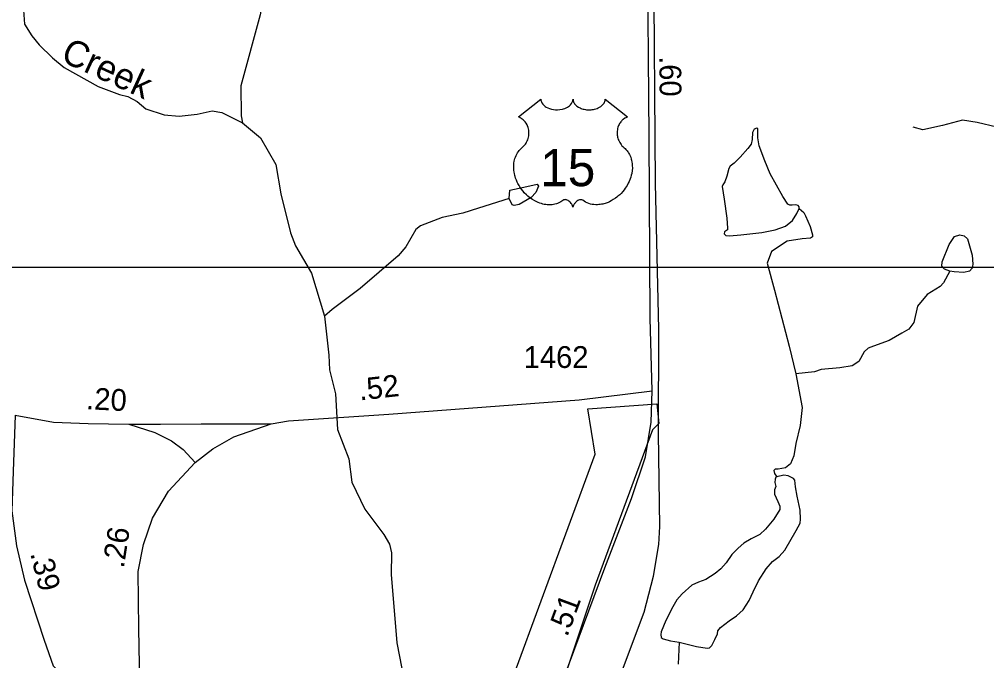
# Model space of a CAD drawing. Extents: x 2056842 to 2160602, y 826753 to 1016856.
# Drawn here: x 2117142 to 2122685, y 943040 to 946717 of the extents above; entities that cross this region are included whole.
import ezdxf

# ---------------------------------------------------------------- set-up
doc = ezdxf.new("R2010")
doc.units = 0
for name, color, linetype in [('Exist Boundary Political City Limit New', 7, 'Continuous'), ('Exist Hydrographic Creek Single Shore', 7, 'Continuous'), ('Exist Hydrographic Creek Single Shore Label', 7, 'Continuous'), ('Exist Hydrographic Misc Water Feature', 7, 'Continuous'), ('Exist Hydrographic Pond Under 1500 Sq Ft', 7, 'Continuous'), ('Exist Railroad Mainline', 7, 'Continuous'), ('Exist Road Non-System Type 51', 7, 'Continuous'), ('Exist Road Primary US Attributed', 7, 'Continuous'), ('Exist Road Primary US Mileage Hundredths English Label', 7, 'Continuous'), ('Exist Road Primary US Shield CELL', 7, 'Continuous'), ('Exist Road Primary US Shield Number Label', 7, 'Continuous'), ('Exist Road Secondary Mileage Hundredths English Label', 7, 'Continuous'), ('Exist Road Secondary Type 51 Attributed', 7, 'Continuous'), ('Exist Road Secondary Type 51 Number Label', 7, 'Continuous'), ('Map Preparation Boundary City Limit Buffer Line', 7, 'Continuous'), ('Map Preparation Inset Cut Line', 7, 'Continuous')]:
    doc.layers.add(name, color=color, linetype=linetype)

msp = doc.modelspace()

# ---------------------------------------------------------------- linework, layer by layer
at = {"layer": 'Exist Boundary Political City Limit New'}
msp.add_lwpolyline([(2118489.2, 938905.2), (2118379.5, 941088.4), (2119668.2, 942122.5), (2120441.2, 944223.9), (2120400.5, 944484.4), (2120796, 944512.4), (2120806.2, 944400.1), (2120770.5, 944364.3), (2120441.2, 943473.2), (2120058.5, 942319.1), (2119859.5, 941675.6), (2119816.2, 941320.7), (2119862, 940850.9), (2119994.8, 940376), (2120025.5, 940197.2), (2120137.8, 939661), (2120193.8, 939441.4)], dxfattribs=at)
at = {"layer": 'Exist Hydrographic Creek Single Shore'}
for points in [[(2118597.7, 947021), (2118563.8, 946970.8), (2118521, 946742.7), (2118410.6, 946335.4), (2118413.5, 946164.5), (2118420.7, 946122.9)], [(2117166.2, 946770.6), (2117171.3, 946688.7), (2117213.6, 946622.9), (2117255.9, 946571.1), (2117332, 946495.7), (2117398.5, 946441.8), (2117592.8, 946332.8), (2117715.2, 946285.3), (2117763.2, 946275.5), (2117817.1, 946245.8), (2117867.4, 946204.1), (2117972.2, 946168.9), (2118058.4, 946161.3), (2118161, 946174), (2118247.1, 946191.7), (2118302.8, 946182.8), (2118420.7, 946122.9)], [(2118420.7, 946122.9), (2118523.3, 946038), (2118612, 945884.7), (2118639.5, 945717.5), (2118696.5, 945493.5), (2118724.8, 945417.8), (2118815.4, 945262.3), (2118890.3, 945014.7)], [(2118890.3, 945014.7), (2118915.5, 944792.7), (2118919.7, 944708.6), (2118954.2, 944570.7), (2118964.3, 944366.6), (2119030.1, 944197), (2119046.7, 944063.2), (2119121.3, 943909.7), (2119229.8, 943764), (2119262.1, 943708.2), (2119274.2, 943658.5), (2119272.9, 943534.4), (2119304.5, 943142.7), (2119333.2, 942994.8)]]:
    msp.add_lwpolyline(points, dxfattribs=at)
at = {"layer": 'Exist Hydrographic Misc Water Feature'}
for points in [[(2121610.8, 945631.7), (2121610.9, 945641.4), (2121604.6, 945649), (2121590.6, 945652.8), (2121570.4, 945651.5), (2121556.4, 945651.5), (2121546.3, 945656.6), (2121517.2, 945700.9), (2121443.7, 945831.4), (2121414.6, 945906.2), (2121381.6, 945991.1), (2121374.1, 946038), (2121374.1, 946090), (2121367.7, 946092.5), (2121353.8, 946087.4), (2121343.7, 946068.4), (2121341.1, 946027.9), (2121334.8, 946001.3), (2121317.1, 945977.2), (2121272.7, 945927.8), (2121238.5, 945892.3), (2121214.5, 945874.5), (2121206.9, 945861.9), (2121195.5, 945818.8), (2121185.3, 945785.8), (2121172.7, 945768.1), (2121170.1, 945757.9), (2121180.3, 945685.7), (2121195.5, 945578), (2121200.5, 945519.7), (2121199.3, 945509.6), (2121182.8, 945498.2), (2121180.3, 945486.7), (2121190.4, 945477.9), (2121211.9, 945475.3), (2121276.5, 945481.7), (2121396.8, 945495.6), (2121472.8, 945510.8), (2121532.4, 945531.1), (2121572.9, 945564.1), (2121598.2, 945603.3), (2121610.8, 945631.7)], [(2119949.6, 945689.2), (2119773.9, 945634.5), (2119683.9, 945606.1), (2119564.1, 945581.6), (2119440.3, 945533), (2119414.4, 945512.9), (2119356.8, 945412.7), (2119313.1, 945360.5), (2119095.8, 945173.5), (2118934.4, 945052.9), (2118890.5, 945014.7)], [(2121610.8, 945631.7), (2121637.4, 945608.9), (2121646.2, 945591.2), (2121674.1, 945529.1), (2121688, 945482.2), (2121686.7, 945469.5), (2121676.6, 945463.2), (2121627.2, 945459.4), (2121541.1, 945445.4), (2121452.4, 945385.9), (2121427.1, 945318.7), (2121468.9, 945164.5), (2121553.8, 944842.6), (2121591.8, 944685.5)], [(2122475.1, 945273.9), (2122443.5, 945284), (2122428.3, 945301.7), (2122430.8, 945327.1), (2122470.1, 945427.2), (2122500.5, 945471.5), (2122532.1, 945481.7), (2122556.2, 945476.6), (2122575.2, 945458.9), (2122603.1, 945365.1), (2122606.9, 945313.1), (2122601.8, 945290.3), (2122586.6, 945272.6), (2122553.7, 945266.2), (2122499.2, 945268.8), (2122475.1, 945273.9)], [(2122475.1, 945273.9), (2122437.3, 945206.1), (2122419.3, 945186.1), (2122343.6, 945139.8), (2122289.9, 945073.6), (2122268.7, 944979.5), (2122239.6, 944940.2), (2122199.1, 944917.4), (2122126.9, 944875.6), (2122037.1, 944842.5), (2122005.3, 944832.5), (2121982.5, 944810.9), (2121953.3, 944755.2), (2121915.4, 944731.1), (2121843.2, 944719.7), (2121736.8, 944709.5), (2121698.8, 944696.9), (2121591.8, 944685.5)], [(2121591.8, 944685.5), (2121627.2, 944491.2), (2121615.8, 944388.5), (2121591.8, 944285.9), (2121580.4, 944214.9), (2121561.4, 944168), (2121532.2, 944146.5), (2121490.4, 944137.6), (2121472.7, 944137.6), (2121466.4, 944130), (2121468.9, 944113.6), (2121482.8, 944094)], [(2121482.8, 944094), (2121476.5, 944091.5), (2121472.7, 944081.4), (2121471.4, 944062.4), (2121476.5, 944038.3), (2121470.2, 944019.3), (2121470.2, 943995.2), (2121487.9, 943952.1), (2121500.6, 943925.5), (2121499.3, 943906.5), (2121465.1, 943850.7), (2121417, 943793.7), (2121385.3, 943763.3), (2121335.9, 943739.2), (2121292.9, 943714.4), (2121261.2, 943685.2), (2121224.5, 943648.5), (2121192.8, 943601.6), (2121162.4, 943566.1), (2121129.5, 943540.8), (2121075, 943506.5), (2121033.2, 943491.3), (2120995.2, 943472.3), (2120939.5, 943422.9), (2120909.1, 943389.9), (2120887.6, 943349.4), (2120847.1, 943270.8), (2120820.5, 943205.7), (2120817.9, 943190.5), (2120820.5, 943174), (2120830.6, 943165.1), (2120873.7, 943153.7), (2120923, 943145.7)], [(2120923, 943145.7), (2121021.8, 943122.2), (2121083.9, 943112), (2121097.8, 943113.3), (2121110.5, 943127.2), (2121128.2, 943162.7), (2121143.4, 943194.4), (2121144.7, 943210.9), (2121159.9, 943231.2), (2121210.5, 943269.2), (2121252.3, 943298.3), (2121290.3, 943332.5), (2121324.5, 943384.5), (2121347.3, 943435.2), (2121377.7, 943498.6), (2121420.8, 943567), (2121458.8, 943608.8), (2121495.5, 943637.9), (2121528.4, 943674.7), (2121594.3, 943787), (2121615.8, 943828.8), (2121618.4, 943851.6), (2121617.1, 943902.3), (2121599.4, 943983.4), (2121590.5, 944036.6), (2121585.4, 944075), (2121577.8, 944083.9), (2121547.4, 944100.4), (2121522.1, 944104.2), (2121482.8, 944094)], [(2120923, 943145.7), (2120918, 943020.3)]]:
    msp.add_lwpolyline(points, dxfattribs=at)
at = {"layer": 'Exist Hydrographic Pond Under 1500 Sq Ft'}
for points in [[(2119949.4, 945689.2), (2119953.3, 945737.1), (2120050.9, 945759.6)], [(2120050.9, 945759.6), (2120108.9, 945771.9), (2120117.2, 945759.9), (2120101.4, 945723.8), (2120075.2, 945695.5)], [(2120075.2, 945695.5), (2120005.4, 945655.3), (2119977.4, 945649.3), (2119965.7, 945653.1), (2119949.4, 945689.2)]]:
    msp.add_lwpolyline(points, dxfattribs=at)
at = {"layer": 'Exist Railroad Mainline'}
msp.add_lwpolyline([(2120138, 939689.2), (2120034.2, 940112.6), (2119958.6, 940476.2), (2119974.7, 940914.3), (2120066.5, 941848.4), (2120129.5, 942086.8), (2120196.8, 942227), (2120421.1, 942633.9), (2120603.4, 943002.8), (2120722, 943319.1), (2120775.1, 943525.4), (2120806.4, 943705.6), (2120812, 943809.5), (2120803.7, 944343.5), (2120806.9, 944941.3), (2120787.3, 945775.2), (2120777.7, 947084.8), (2120738.2, 949224.4), (2120710.5, 949624.2), (2120615.2, 950379.9), (2120540.9, 950895.4), (2120398.1, 952000.7)], dxfattribs=at)
at = {"layer": 'Exist Road Non-System Type 51'}
for points in [[(2122811.4, 946080.6), (2122742.7, 946099.8), (2122630.7, 946125.5), (2122546, 946138.3), (2122432.4, 946109.4), (2122318.9, 946083.8), (2122264.5, 946099.8)], [(2117768.6, 944395.6), (2117950.2, 944396.3), (2118183.7, 944397.9), (2118405.9, 944397.9), (2118585.7, 944397.2)]]:
    msp.add_lwpolyline(points, dxfattribs=at)
at = {"layer": 'Exist Road Primary US Attributed'}
for points in [[(2120768.4, 944587.7), (2120757.1, 945004.2), (2120750.8, 946045.8), (2120741.2, 947186.5), (2120737.9, 947754)], [(2119917, 942059.5), (2120007, 942285.2), (2120257.8, 942930.5), (2120497.3, 943572.3), (2120649.2, 943969.2), (2120729.2, 944208.4), (2120762.7, 944408.4), (2120768.4, 944587.7)]]:
    msp.add_lwpolyline(points, dxfattribs=at)
at = {"layer": 'Exist Road Primary US Shield CELL'}
msp.add_lwpolyline([(2120130.8, 946259.9), (2120131.1, 946254.6), (2120132.4, 946248.3), (2120133.4, 946245), (2120136.3, 946238.8), (2120141.2, 946231.4), (2120148, 946224.2), (2120155.7, 946217.9), (2120160.8, 946214.5), (2120169.6, 946209.8), (2120179.6, 946205.6), (2120190.6, 946202.4), (2120202, 946200.2), (2120214.3, 946198.8), (2120226.6, 946198.6), (2120239.8, 946199.5), (2120254.4, 946202.4), (2120261.1, 946204.1), (2120268.6, 946206.7), (2120275.6, 946209.6), (2120283.3, 946213.7), (2120289.4, 946217.6), (2120294.3, 946221.1), (2120301.1, 946227.7), (2120306.5, 946234.4), (2120308.8, 946238.2), (2120310.8, 946241.9), (2120313.5, 946249.6), (2120314.2, 946253), (2120314.8, 946260.2), (2120315.2, 946254.2), (2120315.8, 946250.5), (2120316.8, 946246.8), (2120318.3, 946242.9), (2120321.1, 946237.5), (2120324.1, 946232.9), (2120329.9, 946226.1), (2120333.4, 946222.8), (2120336.7, 946220.1), (2120345.4, 946214.1), (2120355.6, 946209), (2120360.6, 946206.8), (2120365.8, 946204.9), (2120372.3, 946203), (2120379.1, 946201.4), (2120385.8, 946200.2), (2120392.6, 946199.2), (2120399.6, 946198.7), (2120405.3, 946198.6), (2120412.3, 946198.6), (2120418.7, 946199), (2120425.4, 946199.8), (2120432.6, 946201), (2120438.5, 946202.3), (2120446.2, 946204.3), (2120453.2, 946206.8), (2120459.4, 946209.5), (2120467.4, 946213.7), (2120473.8, 946217.7), (2120478.5, 946221.5), (2120484.1, 946226.7), (2120489.5, 946232.8), (2120492.6, 946237.3), (2120494.8, 946242), (2120496.8, 946246.8), (2120498.1, 946252), (2120498.7, 946256.5), (2120498.8, 946260.3), (2120627.4, 946157.9), (2120624.4, 946156.7), (2120617.4, 946153.3), (2120611.8, 946150), (2120603, 946143.8), (2120599.2, 946140.4), (2120595.4, 946136.8), (2120591.9, 946133), (2120588.8, 946129.4), (2120585.1, 946124.2), (2120581.8, 946119.1), (2120578.5, 946113.4), (2120576.1, 946108.4), (2120572.2, 946098.1), (2120570.3, 946091.6), (2120569, 946086), (2120567.5, 946074.6), (2120567.1, 946069.1), (2120567.1, 946063.7), (2120567.5, 946058), (2120568, 946052.5), (2120569, 946046.8), (2120569.9, 946041.8), (2120571.5, 946035.6), (2120573.8, 946028.5), (2120576.6, 946021.6), (2120582.5, 946010.4), (2120590, 945999), (2120595.4, 945992.6), (2120600.7, 945987.2), (2120608.7, 945980.5), (2120612.9, 945976.7), (2120617.9, 945971.7), (2120625.9, 945962.4), (2120629.2, 945958), (2120632.5, 945953), (2120635.5, 945948), (2120638.6, 945942.5), (2120641, 945937.7), (2120645.5, 945926.7), (2120648.8, 945916), (2120650.3, 945910.3), (2120652.7, 945897.7), (2120653.7, 945891.5), (2120654.6, 945879.2), (2120654.7, 945864.3), (2120653.5, 945850.2), (2120650.9, 945833.7), (2120648.7, 945823.8), (2120645.3, 945812.3), (2120642, 945802.4), (2120636.1, 945787.7), (2120630.9, 945777.1), (2120624.2, 945764.6), (2120619.6, 945757.1), (2120614.2, 945749), (2120607.4, 945739.8), (2120599.5, 945729.9), (2120590, 945719.5), (2120582.3, 945711.8), (2120572.3, 945702.8), (2120566.2, 945697.8), (2120557.6, 945691.3), (2120545.7, 945683.4), (2120534, 945676.6), (2120524.1, 945671.5), (2120515.3, 945667.7), (2120503.9, 945663.4), (2120484.9, 945658.1), (2120478, 945656.7), (2120469.8, 945655.5), (2120462.1, 945654.7), (2120454.7, 945654.3), (2120444.7, 945654.3), (2120434.7, 945655), (2120425.3, 945656.4), (2120415.5, 945658.4), (2120405.2, 945661.5), (2120395.9, 945665.1), (2120386.5, 945669.8), (2120370.6, 945679.8), (2120366, 945682.2), (2120363.4, 945682.9), (2120357.3, 945683.2), (2120351.5, 945682), (2120345.6, 945679.6), (2120342, 945677.7), (2120337.3, 945674.6), (2120333.6, 945671.7), (2120329.2, 945667.6), (2120326.2, 945664.1), (2120323.9, 945661.3), (2120319.4, 945654.3), (2120317.8, 945650.9), (2120316.1, 945646.6), (2120314.6, 945640.2), (2120312.6, 945648.3), (2120310.3, 945653.6), (2120307.5, 945658.1), (2120304.7, 945662.2), (2120300.2, 945667.3), (2120296.2, 945671.2), (2120291.3, 945675.2), (2120286.1, 945678.3), (2120282, 945680.4), (2120278.2, 945681.8), (2120273.6, 945683), (2120269.8, 945683.3), (2120266.7, 945683.2), (2120262.4, 945682.2), (2120256.6, 945678), (2120251.1, 945674.2), (2120245.1, 945670.5), (2120237.9, 945666.7), (2120232.7, 945664.3), (2120226.5, 945661.9), (2120219.2, 945659.4), (2120211.3, 945657.4), (2120203.1, 945655.8), (2120196, 945654.6), (2120188.3, 945654), (2120181.4, 945653.7), (2120174.2, 945653.8), (2120167.4, 945654.3), (2120159.6, 945655), (2120149.9, 945656.5), (2120141.8, 945658.3), (2120133.3, 945660.6), (2120124.6, 945663.3), (2120115.3, 945666.9), (2120103.6, 945672), (2120095.4, 945676.2), (2120082.6, 945683.5), (2120067.6, 945693.9), (2120056.2, 945703.1), (2120047.9, 945710.6), (2120035.7, 945723.1), (2120028.5, 945731.2), (2120017.2, 945745.8), (2120010, 945756.4), (2120005.3, 945764.1), (2119998.5, 945776.6), (2119994.7, 945784.4), (2119989.9, 945795.8), (2119986, 945806.2), (2119982.9, 945816.1), (2119981.1, 945822.4), (2119978.7, 945833.4), (2119977.2, 945841.3), (2119975.8, 945852), (2119975, 945863.3), (2119974.8, 945873.7), (2119975.1, 945882.4), (2119976.1, 945892.5), (2119977.8, 945903.2), (2119979.9, 945912.4), (2119981.7, 945919), (2119984.4, 945927.1), (2119988.1, 945935.9), (2119992.3, 945944.5), (2119996.4, 945951.5), (2120001.5, 945959.1), (2120006.5, 945965.6), (2120013, 945972.7), (2120019.9, 945979.3), (2120026.1, 945984.4), (2120033.6, 945991.6), (2120037.5, 945996.1), (2120042.1, 946002.2), (2120045.9, 946007.9), (2120048.8, 946013), (2120052.7, 946020.5), (2120055.1, 946026.1), (2120058, 946034.8), (2120059.5, 946040.9), (2120061, 946048.7), (2120062, 946056.1), (2120062.4, 946065.3), (2120062.2, 946072.9), (2120061.2, 946081.8), (2120059.5, 946090.3), (2120057.5, 946097.7), (2120054.3, 946106.2), (2120051.4, 946112.5), (2120046.5, 946120.9), (2120041, 946128.7), (2120035.3, 946135.1), (2120029.6, 946140.8), (2120024.2, 946145.1), (2120019, 946148.8), (2120012.4, 946152.7), (2120006.1, 946155.9), (2120002.2, 946157.4)], close=True, dxfattribs=at)
at = {"layer": 'Exist Road Secondary Type 51 Attributed'}
for points in [[(2118150, 944177.2), (2118249.9, 944254.8), (2118371.4, 944323.6), (2118585.7, 944397.2), (2118684.9, 944415.8), (2119258.9, 944454.2), (2120349.4, 944536.5), (2120768.4, 944587.7)], [(2117117.1, 944447.5), (2117105.5, 944124.3), (2117098.3, 943899.5), (2117125.5, 943699.4), (2117171.8, 943502.6), (2117284.6, 943157.8), (2117335.7, 943010.5), (2117424.5, 942926.5), (2117560.4, 942852.9), (2117669.2, 942819.3), (2117834.4, 942814.6)], [(2117117.1, 944447.5), (2117336.9, 944408.3), (2117535.2, 944400.3), (2117768.6, 944395.6), (2117917.3, 944349.2), (2118013.2, 944301.2), (2118080.4, 944251.6), (2118150, 944177.2)], [(2117834.4, 942814.6), (2117826.4, 943222.6), (2117823.2, 943552.3), (2117852.5, 943706.7), (2117905.3, 943857.2), (2117996.4, 944012.4), (2118150, 944177.2)]]:
    msp.add_lwpolyline(points, dxfattribs=at)
at = {"layer": 'Map Preparation Boundary City Limit Buffer Line'}
msp.add_lwpolyline([(2118489.2, 938905.2), (2118379.5, 941088.4), (2119668.2, 942122.5), (2120441.2, 944223.9), (2120400.5, 944484.4), (2120796, 944512.4), (2120806.2, 944400.1), (2120770.5, 944364.3), (2120441.2, 943473.2), (2120058.5, 942319.1), (2119859.5, 941675.6), (2119816.2, 941320.7), (2119862, 940850.9), (2119994.8, 940376), (2120025.5, 940197.2), (2120137.8, 939661), (2120193.8, 939441.4)], dxfattribs=at)
at = {"layer": 'Map Preparation Inset Cut Line'}
msp.add_lwpolyline([(2109703.5, 945295.9), (2139407.7, 945295.9), (2139407.7, 921167.4), (2109703.5, 921167.4), (2109703.5, 945295.9)], dxfattribs=at)

# ---------------------------------------------------------------- texts
at = {"layer": 'Exist Hydrographic Creek Single Shore Label'}
msp.add_text('Creek', height=150, rotation=335.2464, dxfattribs=at).set_placement((2117371.6, 946481.2))
at = {"layer": 'Exist Road Primary US Mileage Hundredths English Label'}
for s, rotation, p in [('.60', 270.4793, (2120809.4, 946505.8)), ('.51', 69.5363, (2120281.4, 943172.5))]:
    msp.add_text(s, height=125, rotation=rotation, dxfattribs=at).set_placement(p)
at = {"layer": 'Exist Road Primary US Shield Number Label'}
msp.add_text('15', height=212.5, dxfattribs=at).set_placement((2120126.5, 945760.6))
at = {"layer": 'Exist Road Secondary Mileage Hundredths English Label'}
for s, rotation, p in [('.52', 6.4105, (2119092.9, 944532)), ('.20', 357.0782, (2117522.2, 944482.3)), ('.26', 81.2006, (2117740, 943566.9)), ('.39', 283.7976, (2117203.2, 943655.2))]:
    msp.add_text(s, height=125, rotation=rotation, dxfattribs=at).set_placement(p)
at = {"layer": 'Exist Road Secondary Type 51 Number Label'}
msp.add_text('1462', height=125, dxfattribs=at).set_placement((2120031.7, 944718.5))

doc.saveas('drawing.dxf')
